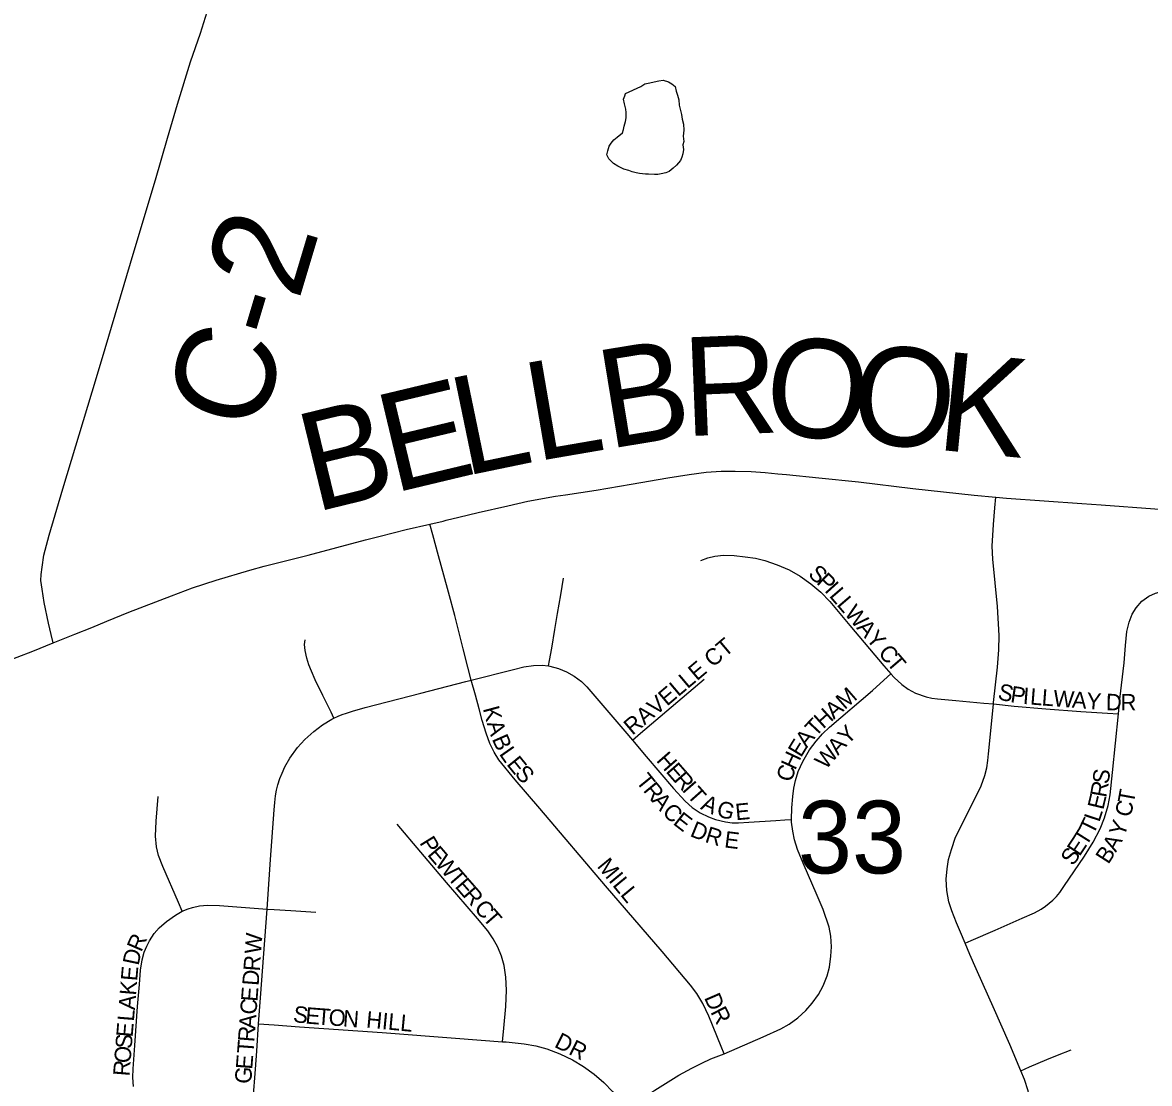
# Model space of a CAD drawing. Extents: x 1410790 to 1770854, y 448063 to 770588.
# Drawn here: x 1527258 to 1530685, y 605946 to 609171 of the extents above; entities that cross this region are included whole.
import ezdxf

# ---------------------------------------------------------------- set-up
doc = ezdxf.new("R2010")
doc.units = 0
for name, color, linetype in [('GM_X_County_Road', 7, 'Continuous'), ('GM_X_County_Road_Text', 7, 'Continuous'), ('GM_X_Minor_Lake', 7, 'Continuous'), ('GM_X_Section_Text', 7, 'Continuous'), ('GM_X_Township_Subdivision', 7, 'Continuous'), ('GM_X_Township_Subdivision_Text', 7, 'Continuous')]:
    doc.layers.add(name, color=color, linetype=linetype)

msp = doc.modelspace()

# ---------------------------------------------------------------- linework, layer by layer
at = {"layer": 'GM_X_County_Road'}
for points in [[(1527351.2, 607284.7), (1527344.9, 607310.4), (1527336.5, 607344.6), (1527324.2, 607407.2), (1527317.8, 607448.5), (1527313.9, 607474.3), (1527314.6, 607493), (1527317.2, 607514.9), (1527322.7, 607551.1), (1527338.7, 607611.8), (1527380.9, 607753.3), (1527470.1, 608048.4), (1527500.8, 608152.2), (1527594.6, 608466.5), (1527662.2, 608692.7), (1527698.7, 608818.7), (1527729.5, 608922.5), (1527769.3, 609051.1), (1527799, 609138), (1527825, 609219.7)], [(1528909.3, 607735.1), (1529002.3, 607749.3), (1529108.9, 607767.3), (1529220.9, 607786.3), (1529285.8, 607796.8), (1529337.5, 607803.7), (1529382.9, 607806.7), (1529425.2, 607807.3), (1529474.1, 607805.8), (1529516.4, 607802.8), (1529555.5, 607798.7), (1529581.6, 607796.4), (1529679.4, 607786.6), (1529800, 607773.9), (1529966.1, 607754.5), (1530152, 607733.7), (1530217.6, 607727.6)], [(1528497.2, 607646.1), (1528536.9, 607655.2), (1528546.4, 607657.8), (1528584.8, 607666.8), (1528643.5, 607681.1), (1528734.1, 607701.5), (1528794.3, 607715.6), (1528879.1, 607730.5), (1528909.3, 607735.1)], [(1530217.6, 607727.6), (1530250.1, 607724.6), (1530479.3, 607708.5), (1530538.1, 607704.2), (1530701.7, 607692.5), (1530858.5, 607678.6), (1530954.7, 607668.7), (1531016.8, 607662.5), (1531077, 607654.9), (1531138.3, 607651.4), (1531191.8, 607653), (1531209.1, 607654.9), (1531222.3, 607657.4), (1531240.4, 607662.1), (1531268.5, 607671.6), (1531286.1, 607677.9)], [(1527351.2, 607284.7), (1527417.1, 607311.2), (1527468.8, 607332.1), (1527514.4, 607350.5), (1527580.8, 607378.7), (1527711.2, 607428.2), (1527774.5, 607452.3), (1527847.3, 607475.4), (1527949.1, 607505.6), (1527993.3, 607517.7), (1528126.9, 607551.4), (1528301.3, 607597.6), (1528345.8, 607609.1), (1528425.1, 607629.5), (1528497.2, 607646.1)], [(1526700.2, 607109.1), (1526738.7, 607112), (1526777.5, 607115.7), (1526810.9, 607119.7), (1526853.4, 607125.7), (1526908.4, 607135.6), (1526966.3, 607148.3), (1527014, 607161), (1527070.7, 607178.3), (1527145.1, 607204.6), (1527289.1, 607259.9), (1527351.2, 607284.7)]]:
    msp.add_lwpolyline(points, dxfattribs=at)
at = {"layer": 'GM_X_Minor_Lake'}
msp.add_lwpolyline([(1529091.8, 608955.3), (1529138.2, 608976.6), (1529150.4, 608984.4), (1529160.4, 608986.1), (1529192.7, 608993.4), (1529206.7, 608995), (1529222.7, 608990.7), (1529232.5, 608984.4), (1529242.4, 608976.1), (1529246.1, 608962), (1529249.8, 608949.9), (1529253.5, 608935.7), (1529255.1, 608919.7), (1529258.8, 608903.5), (1529262.5, 608891.4), (1529264.2, 608877.3), (1529267.8, 608861.2), (1529269.4, 608843.1), (1529267, 608825.1), (1529268.7, 608809), (1529266.4, 608799), (1529268.1, 608784.9), (1529265.8, 608771), (1529263.6, 608761), (1529259.3, 608751), (1529247, 608737.3), (1529236.8, 608727.5), (1529224.5, 608717.8), (1529214.4, 608714), (1529200.3, 608710.4), (1529190.3, 608708.6), (1529180.3, 608708.8), (1529162.2, 608709.3), (1529152.2, 608709.5), (1529134.2, 608712), (1529124.3, 608714.2), (1529112.3, 608716.5), (1529102.4, 608720.8), (1529086.4, 608725.1), (1529068.6, 608733.6), (1529054.8, 608742), (1529041.1, 608756.3), (1529035.3, 608768.5), (1529037.6, 608780.5), (1529041.9, 608794.4), (1529048.2, 608804.3), (1529056.4, 608814.1), (1529066.6, 608821.9), (1529082.9, 608835.6), (1529085.2, 608845.5), (1529087.4, 608855.5), (1529091.7, 608869.4), (1529094, 608881.4), (1529094.3, 608897.5), (1529092.6, 608907.5), (1529088.9, 608923.7), (1529085.2, 608937.8), (1529089.5, 608947.7), (1529091.8, 608955.3)], dxfattribs=at)
at = {"layer": 'GM_X_Township_Subdivision'}
for points in [[(1530210.7, 607099.3), (1530211.1, 607103.9), (1530223.2, 607211.4), (1530226.9, 607264), (1530228.5, 607307.2), (1530222.7, 607395.7), (1530208.5, 607539.4), (1530206.6, 607578.4), (1530210.7, 607644.8), (1530214.9, 607694.9), (1530217.6, 607727.6)], [(1528622, 607171.8), (1528612, 607211.5), (1528598.1, 607266.5), (1528572.6, 607368.5), (1528553.4, 607439.2), (1528539.5, 607490.3), (1528523.4, 607549.6), (1528506, 607613.8), (1528497.2, 607646.1)], [(1529320.6, 607535.2), (1529341.8, 607543.7), (1529363.5, 607548.5), (1529389.4, 607551.3), (1529422.2, 607550), (1529455.7, 607546.4), (1529487.3, 607542), (1529516, 607535.3), (1529553.3, 607522.3), (1529589.3, 607506.5), (1529623.1, 607488.1), (1529655.6, 607464.3), (1529685.5, 607438.6), (1529712.8, 607410.2), (1529774.1, 607337.5), (1529877.9, 607214.6), (1529898.9, 607190.8)], [(1528857.9, 607214.8), (1528860.8, 607230.9), (1528867.5, 607268.3), (1528877.2, 607325.7), (1528885.3, 607374.2), (1528894.8, 607431), (1528903.2, 607481.7)], [(1530590.8, 607069.4), (1530595.3, 607113.3), (1530608.3, 607224), (1530612.1, 607276.5), (1530616.4, 607319), (1530623.3, 607347.7), (1530633.2, 607371.9), (1530644.9, 607391.6), (1530662.1, 607411.4), (1530683.4, 607426.6), (1530704.2, 607436.1), (1530726.2, 607442.4), (1530749, 607445.6), (1530778.5, 607446.2), (1530863.7, 607439.3), (1531086.2, 607419.6), (1531135.1, 607414.5), (1531160.6, 607408.7), (1531175.8, 607402.8), (1531198.1, 607388.8)], [(1528205.1, 607056.1), (1528196.2, 607074.4), (1528171.7, 607124.9), (1528148.2, 607173), (1528136.9, 607198.9), (1528128.6, 607218.5), (1528122.7, 607238.1), (1528117.8, 607261.2), (1528115.3, 607279.8), (1528117.3, 607294.5)], [(1528622, 607171.8), (1528750.8, 607204.1), (1528782.1, 607211.8), (1528811.8, 607216.5), (1528838.6, 607217.2), (1528857.9, 607214.8)], [(1528857.9, 607214.8), (1528862.1, 607214.3), (1528888.1, 607207.1), (1528912.8, 607196.6), (1528936, 607183.4), (1528957.5, 607167.3), (1528974.3, 607151.1), (1529089.3, 607016.7), (1529113, 606988.9)], [(1529596.5, 606748.2), (1529597.2, 606783), (1529600.5, 606818.3), (1529603.6, 606843.4), (1529608.8, 606866.6), (1529617.4, 606894.1), (1529631.1, 606924.2), (1529651.8, 606959.4), (1529671.8, 606986), (1529690.7, 607008.6), (1529712, 607029.1), (1529842.5, 607139.9), (1529877.8, 607171.8), (1529898.9, 607190.8)], [(1529898.9, 607190.8), (1529908.4, 607180.1), (1529932.6, 607157.9), (1529951.1, 607144.4), (1529973.9, 607131.5), (1530005.9, 607121.3), (1530023.1, 607117.2), (1530040.4, 607115), (1530096.1, 607110.2), (1530181.9, 607102), (1530210.7, 607099.3)], [(1528205.1, 607056.1), (1528217.6, 607062), (1528230.5, 607067.1), (1528243.1, 607071.5), (1528261.4, 607076.9), (1528300.4, 607088.3), (1528469.8, 607132), (1528606.1, 607167.3), (1528622, 607171.8)], [(1529391.5, 606035.2), (1529382.4, 606057.6), (1529344.8, 606150.1), (1529326.7, 606188.3), (1529308.4, 606218.7), (1529289, 606244.6), (1529203, 606347.2), (1529031, 606546.4), (1528831, 606781.8), (1528756.1, 606868.1), (1528706.7, 606929.6), (1528692.3, 606952.2), (1528679.3, 606979.2), (1528668.5, 607010.6), (1528655.7, 607049.2), (1528646.3, 607084.1), (1528635.1, 607125.5), (1528622, 607171.8)], [(1529113, 606988.9), (1529137.4, 607010), (1529184.3, 607050.3), (1529330.7, 607174.5)], [(1530196, 606947.4), (1530197.9, 606966.5), (1530210.7, 607099.3)], [(1530210.7, 607099.3), (1530273.4, 607092.8), (1530370.6, 607084.1), (1530477, 607076), (1530558.1, 607071.6), (1530590.8, 607069.4)], [(1528001.9, 606475.8), (1528004.1, 606505.9), (1528012.2, 606626.8), (1528023.3, 606777.4), (1528025, 606800.1), (1528027, 606819.9), (1528030.8, 606837.1), (1528034.6, 606853.6), (1528040.5, 606872.1), (1528047.3, 606888.9), (1528056, 606908.1), (1528070.8, 606934.3), (1528094.1, 606966.6), (1528116.2, 606991.5), (1528143.4, 607015.9), (1528169.9, 607035.9), (1528198.5, 607053), (1528205.1, 607056.1)], [(1530124.4, 606371.9), (1530143.3, 606380), (1530215.9, 606411.4), (1530297.7, 606447.9), (1530335.6, 606464.4), (1530355.7, 606475.5), (1530369.2, 606484.3), (1530380.3, 606493.3), (1530391.3, 606502.8), (1530402.3, 606513.4), (1530412.3, 606525.9), (1530425, 606544.5), (1530487.6, 606636.9), (1530513.7, 606678.6), (1530534.9, 606719.4), (1530548.8, 606752.7), (1530560, 606790.4), (1530566.1, 606822.6), (1530572.8, 606891.2), (1530590.8, 607069.4)], [(1529113, 606988.9), (1529155.1, 606939.3), (1529238.1, 606842.1), (1529273, 606803.4), (1529294.5, 606784.2), (1529318.5, 606768.2), (1529344.3, 606755.6), (1529365.3, 606748.3), (1529395.7, 606741), (1529416.3, 606737.7), (1529435.2, 606737.7), (1529467.2, 606739.4), (1529548.6, 606744.8), (1529576.6, 606746.8), (1529596.5, 606748.2)], [(1530124.4, 606371.9), (1530110.7, 606405), (1530098.3, 606433.9), (1530084, 606470), (1530075.4, 606497.6), (1530069.1, 606532.6), (1530067, 606566.5), (1530069.6, 606597.5), (1530074.1, 606626.1), (1530082.9, 606657.1), (1530095.7, 606694), (1530131.3, 606764.5), (1530173.1, 606850.1), (1530184.5, 606881.6), (1530190.3, 606905.1), (1530194, 606927.5), (1530196, 606947.4)], [(1527743.4, 606469.3), (1527732, 606495.3), (1527684.2, 606605.2), (1527671.4, 606638.1), (1527665, 606665.1), (1527662.6, 606697.7), (1527664.1, 606743.4), (1527670.7, 606818.3)], [(1529391.5, 606035.2), (1529510, 606087.2), (1529563.8, 606111.4), (1529589.5, 606126), (1529615.9, 606145.4), (1529640.3, 606167.3), (1529659.9, 606189.4), (1529678.9, 606216.2), (1529693.2, 606242), (1529705.4, 606272.5), (1529711.9, 606299.4), (1529716.2, 606332.9), (1529717.9, 606361.3), (1529716.2, 606393.1), (1529711.4, 606421), (1529693, 606473.9), (1529675, 606516.9), (1529632, 606615.7), (1529614.8, 606656.9), (1529605.3, 606686.2), (1529600.5, 606712.2), (1529596.4, 606740.2), (1529596.5, 606748.2)], [(1528718.2, 606072.6), (1528722, 606113.6), (1528728.2, 606179.1), (1528729.8, 606229), (1528727.8, 606268.6), (1528722.6, 606304.1), (1528715.1, 606332.3), (1528703.9, 606359.5), (1528689.8, 606385.3), (1528673.3, 606409.7), (1528641.5, 606447.1), (1528546.9, 606556), (1528469.1, 606648.8), (1528397.6, 606734.2)], [(1527743.4, 606469.3), (1527761.3, 606476.1), (1527775, 606480.3), (1527796.3, 606485.2), (1527820.1, 606487.6), (1527857.3, 606486.7), (1528001.9, 606475.8)], [(1527976.1, 606126.7), (1527982.6, 606218.6), (1527987.8, 606286.8), (1528001.9, 606475.8)], [(1528001.9, 606475.8), (1528023.4, 606474.5), (1528073.8, 606471.5), (1528149.7, 606466.6)], [(1527595.2, 605936.1), (1527593.4, 605963.6), (1527594.8, 605989.9), (1527599.5, 606061.1), (1527608, 606179.3), (1527613.5, 606246.9), (1527616.6, 606290.2), (1527621.5, 606321.3), (1527628.1, 606344.4), (1527635.5, 606362.7), (1527644.6, 606379.2), (1527658.8, 606401.2), (1527673.8, 606418.6), (1527695.9, 606438.3), (1527722.7, 606457.2), (1527743.4, 606469.3)], [(1530209.8, 606178.4), (1530179.6, 606246.7), (1530157.9, 606294.4), (1530138.8, 606337.2), (1530124.4, 606371.9)], [(1530294, 605984.3), (1530260.2, 606064.1), (1530209.8, 606178.4)], [(1527787, 605645), (1527819.9, 605676.1), (1527877.9, 605728.6), (1527904.9, 605757.4), (1527916.3, 605771.4), (1527927, 605786), (1527934, 605797), (1527940.3, 605808.6), (1527947.9, 605829.5), (1527953.3, 605845.9), (1527956.3, 605859.4), (1527958.4, 605876.2), (1527959.7, 605897.7), (1527966.4, 605988.7), (1527970.5, 606043.4), (1527976.1, 606126.7)], [(1527976.1, 606126.7), (1528022.9, 606123.6), (1528100.1, 606118.1), (1528352.2, 606100.1), (1528574.6, 606083), (1528718.2, 606072.6)], [(1528718.2, 606072.6), (1528728.4, 606071.9), (1528783.6, 606066.3), (1528818.7, 606060), (1528853, 606050.6), (1528892.4, 606035.5), (1528930.7, 606017.6), (1528964.4, 605997.4), (1528996.3, 605974.2), (1529026.2, 605948.3), (1529053.7, 605920), (1529078.5, 605889.4), (1529093.1, 605867.8)], [(1529093.1, 605867.8), (1529113.7, 605881.1), (1529181.5, 605924.7), (1529254, 605970.3), (1529293.5, 605991.7), (1529323.5, 606007.2), (1529351.8, 606020.1), (1529391.5, 606035.2)], [(1530294, 605984.3), (1530320.1, 605995.7), (1530373.3, 606018.9), (1530405.5, 606031.6), (1530447.4, 606048)], [(1530273.6, 605642.3), (1530288.3, 605670.8), (1530306.4, 605713.5), (1530316.6, 605745.2), (1530323.1, 605778), (1530326, 605814.4), (1530325.9, 605857.5), (1530322.6, 605894), (1530316.4, 605923.4), (1530305.1, 605958.1), (1530294, 605984.3)]]:
    msp.add_lwpolyline(points, dxfattribs=at)

# ---------------------------------------------------------------- texts
at = {"layer": 'GM_X_County_Road_Text'}
for s, rotation, p in [('C-2', 73.286, (1527975.8, 607916.5)), ('R', 2.3112, (1529272.1, 607912.9)), ('B', 9.2987, (1529038.5, 607874)), ('O', 354.6666, (1529507.7, 607923.1)), ('O', 354.403, (1529770.2, 607898.6)), ('K', 354.403, (1530032.9, 607872.8)), ('L', 9.7628, (1528818, 607836.1)), ('E', 13.4339, (1528385, 607739.5)), ('L', 11.7037, (1528600.9, 607791.1)), ('B', 13.7168, (1528146, 607681.1))]:
    msp.add_text(s, height=300, rotation=rotation, dxfattribs=at).set_placement(p)
at = {"layer": 'GM_X_Section_Text'}
msp.add_text('33', height=221, rotation=0, dxfattribs=at).set_placement((1529616.3, 606584.1))
at = {"layer": 'GM_X_Township_Subdivision_Text'}
for s, rotation, p in [('S', 317.5315, (1529644.6, 607490.6)), ('P', 315.8404, (1529670.2, 607467.1)), ('I', 312.0782, (1529694.9, 607443.2)), ('L', 310.5717, (1529709.4, 607427.1)), ('L', 310.4946, (1529732.3, 607400.4)), ('W', 310.5102, (1529755.2, 607373.6)), ('A', 310.5084, (1529792.3, 607330.1)), ('Y', 310.5136, (1529820.9, 607296.7)), ('RAVELLE CT', 40.1556, (1529112.8, 607002.2)), ('C', 310.5037, (1529858, 607253.2)), ('T', 310.4946, (1529883.8, 607223.1)), ('S', 346.3183, (1530221.4, 607114.3)), ('M', 41.1893, (1529758.5, 607079.9)), ('P', 351.4705, (1530260.4, 607105)), ('I', 355.441, (1530299, 607099.4)), ('L', 355.6216, (1530321.1, 607097.6)), ('L', 355.6216, (1530356.2, 607094.9)), ('W', 355.622, (1530391.3, 607092.3)), ('A', 355.6348, (1530448.4, 607087.9)), ('Y', 355.6248, (1530492.2, 607084.6)), ('D', 358.8893, (1530552.4, 607080.3)), ('R', 359.9703, (1530597.4, 607079.4)), ('K', 285.0117, (1528657.5, 607085.3)), ('H', 42.0855, (1529692.9, 607021.6)), ('A', 41.187, (1529725.4, 607050.9)), ('T', 46.9609, (1529669.6, 606996.6)), ('A', 287.3233, (1528669.5, 607040.7)), ('Y', 44.714, (1529766.8, 606972.9)), ('B', 293.704, (1528684.7, 606993)), ('E', 58.7012, (1529625.5, 606934.3)), ('A', 51.3726, (1529642.8, 606963)), ('A', 48.0615, (1529738, 606940.8)), ('L', 304.9646, (1528705.9, 606947.3)), ('H', 311.1715, (1529183.4, 606926.6)), ('H', 64.9402, (1529607.6, 606895.7)), ('W', 49.7251, (1529701.2, 606897.4)), ('E', 308.8558, (1528728.3, 606915.5)), ('E', 311.1628, (1529212.3, 606893.4)), ('S', 311.8881, (1528752.2, 606885.9)), ('T', 309.0886, (1529121.2, 606863.3)), ('R', 311.1787, (1529235.5, 606866.9)), ('C', 74.2614, (1529597.6, 606859.6)), ('S', 82.175, (1530560.9, 606854)), ('R', 309.3393, (1529143.6, 606835.8)), ('I', 311.1489, (1529261.6, 606837.1)), ('T', 311.6728, (1529276.4, 606820.2)), ('R', 79.9731, (1530553.7, 606812.9)), ('A', 310.5005, (1529169.4, 606804.3)), ('A', 335.1081, (1529317.6, 606780.7)), ('E', 76.5679, (1530544.8, 606775.5)), ('T', 79.5065, (1530637.5, 606793.9)), ('C', 315.0472, (1529200.9, 606767.7)), ('G', 344.4666, (1529365.9, 606759.1)), ('E', 5.2447, (1529427.9, 606745.5)), ('C', 76.5112, (1530627.7, 606752.6)), ('E', 321.9651, (1529233.8, 606735.3)), ('T', 63.9085, (1530514.3, 606699.1)), ('L', 71.8739, (1530532.7, 606737.8)), ('Y', 70.3217, (1530608, 606692.7)), ('D', 337.7831, (1529285.3, 606698.4)), ('R', 343.1299, (1529330.8, 606680.1)), ('E', 352.8328, (1529390.6, 606663.5)), ('T', 57.9143, (1530492.9, 606664.3)), ('P', 301.6925, (1528463.7, 606677.2)), ('E', 56.4917, (1530472.7, 606633.8)), ('A', 61.3301, (1530583.3, 606646.3)), ('E', 310.3574, (1528487, 606640.6)), ('W', 311.0713, (1528510.2, 606613.2)), ('S', 56.5031, (1530453.3, 606604.5)), ('B', 57.4515, (1530560.2, 606609.7)), ('MILL', 309.4752, (1529003.1, 606605.2)), ('T', 311.0651, (1528547.8, 606570.1)), ('E', 311.0646, (1528570.9, 606543.6)), ('R', 311.07, (1528594.1, 606517)), ('C', 311.0649, (1528628.8, 606477.2)), ('T', 311.0996, (1528654.8, 606447.3)), ('W', 85.6412, (1527983.2, 606337.9)), ('R', 66.5973, (1527619.1, 606342.8)), ('D', 78.1693, (1527610.8, 606302.3)), ('E', 85.1592, (1527606.5, 606255.7)), ('R', 85.6401, (1527979.2, 606285.3)), ('D', 85.6348, (1527975.8, 606241.4)), ('K', 85.3307, (1527602.9, 606211.9)), ('E', 85.638, (1527972.1, 606193.1)), ('A', 85.3289, (1527599.4, 606168)), ('C', 85.6358, (1527969.1, 606153.6)), ('D', 293.3765, (1529330.2, 606206.7)), ('L', 85.3362, (1527596.5, 606133)), ('S', 352.1056, (1528078.9, 606133.1)), ('E', 355.4231, (1528116.9, 606127.9)), ('T', 355.7986, (1528152.3, 606125.1)), ('O', 355.8206, (1528187.5, 606122.5)), ('N', 355.7999, (1528231.3, 606119.3)), ('HILL', 354.647, (1528301.5, 606115.7)), ('R', 297.2226, (1529349.2, 606163)), ('E', 85.3418, (1527592.6, 606084.7)), ('A', 85.6357, (1527965.8, 606109.8)), ('S', 85.3418, (1527589.7, 606049.6)), ('R', 85.6401, (1527962.7, 606070.3)), ('DR', 333.4374, (1528872.5, 606057.6)), ('T', 85.6463, (1527960.1, 606035.2)), ('O', 85.3307, (1527586.1, 606005.8)), ('E', 85.6463, (1527956.4, 605986.9)), ('R', 85.3312, (1527582.9, 605966.3)), ('G', 85.6466, (1527953, 605943.1))]:
    msp.add_text(s, height=50, rotation=rotation, dxfattribs=at).set_placement(p)

doc.saveas('drawing.dxf')
